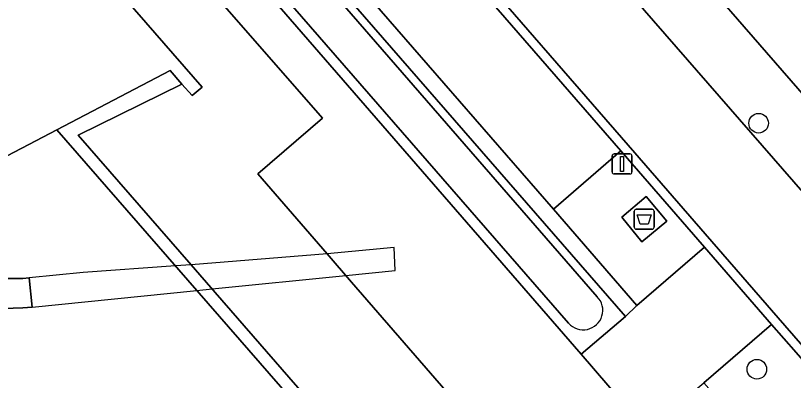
# Model space of a CAD drawing. Extents: x 155887 to 156869, y 383880 to 384678.
# Drawn here: x 156275.97 to 156314.8, y 384049.47 to 384067.71 of the extents above; entities that cross this region are included whole.
import ezdxf

# ---------------------------------------------------------------- set-up
doc = ezdxf.new("R2010")
doc.units = 0
for name, color, linetype in [('IMGEO_Afval_apart_plaats', 7, 'Continuous'), ('IMGEO_Berm_groen', 7, 'Continuous'), ('IMGEO_Boom', 7, 'Continuous'), ('IMGEO_Dek', 7, 'Continuous'), ('IMGEO_Erf', 7, 'Continuous'), ('IMGEO_Greppel_droge_sloot', 7, 'Continuous'), ('IMGEO_Lichtmast', 7, 'Continuous'), ('IMGEO_Muur', 7, 'Continuous'), ('IMGEO_Pand', 7, 'Continuous'), ('IMGEO_Parkeervlak_open', 7, 'Continuous'), ('IMGEO_Rijbaan_lokaal_gesloten', 7, 'Continuous'), ('IMGEO_Rijbaan_lokaal_open', 7, 'Continuous'), ('IMGEO_Voetpad_gesloten', 7, 'Continuous'), ('IMGEO_Voetpad_op_trap', 7, 'Continuous'), ('IMGEO_Voetpad_open', 7, 'Continuous')]:
    doc.layers.add(name, color=color, linetype=linetype)

msp = doc.modelspace()

# ---------------------------------------------------------------- linework, layer by layer
at = {"layer": 'IMGEO_Afval_apart_plaats'}
for p, q in [((156306.957, 384058.033), (156307.747, 384058.033)), ((156307.747, 384058.033), (156306.957, 384058.033)), ((156306.857, 384057.133), (156306.857, 384057.933)), ((156306.857, 384057.933), (156306.857, 384057.133)), ((156307.847, 384057.933), (156307.847, 384057.133)), ((156307.847, 384057.133), (156307.847, 384057.933)), ((156307.747, 384057.033), (156306.957, 384057.033)), ((156306.957, 384057.033), (156307.747, 384057.033))]:
    msp.add_line(p, q, dxfattribs=at)
msp.add_lwpolyline([(156307, 384057.747), (156307.704, 384057.747), (156307.555, 384057.277), (156307.149, 384057.277), (156307, 384057.747)], dxfattribs=at)
for centre, start, end in [((156306.957, 384057.933), 90, 180), ((156306.957, 384057.933), 90, 180), ((156307.747, 384057.933), 0, 90), ((156307.747, 384057.933), 360, 90), ((156306.957, 384057.133), 180, 270), ((156306.957, 384057.133), 180, 270), ((156307.747, 384057.133), 270, 0), ((156307.747, 384057.133), 270, 0)]:
    msp.add_arc(centre, 0.1, start, end, dxfattribs=at)
at = {"layer": 'IMGEO_Berm_groen'}
msp.add_lwpolyline([(156277.086, 384086.398), (156274.92, 384084.542), (156304.211, 384050.794), (156306.425, 384052.676)], close=True, dxfattribs=at)
for points in [[(156277.889, 384084.887), (156305.009, 384053.659)], [(156303.575, 384052.333), (156276.584, 384083.402)]]:
    msp.add_lwpolyline(points, dxfattribs=at)
msp.add_arc((156304.307, 384052.98), 0.977, 221.4867, 44.0315, dxfattribs=at)
at = {"layer": 'IMGEO_Boom'}
for centre in [(156313.065, 384062.331), (156312.977, 384050.033)]:
    msp.add_circle(centre, 0.489, dxfattribs=at)
at = {"layer": 'IMGEO_Dek'}
msp.add_lwpolyline([(156276.642, 384054.607), (156276.789, 384053.144), (156285.018, 384053.971), (156285.779, 384054.048), (156292.456, 384054.719), (156294.917, 384054.966), (156294.867, 384056.117), (156291.525, 384055.794), (156284.731, 384055.254), (156283.95, 384055.198), (156279.341, 384054.867)], close=True, dxfattribs=at)
at = {"layer": 'IMGEO_Erf'}
msp.add_lwpolyline([(156324.054, 384062.007), (156319.833, 384066.866), (156315.703, 384071.62), (156311.582, 384076.364), (156307.454, 384081.116), (156303.325, 384085.868), (156299.197, 384090.621), (156295.068, 384095.373), (156290.762, 384100.33), (156286.679, 384096.691), (156319.938, 384058.416)], close=True, dxfattribs=at)
for points in [[(156299.309, 384046.811), (156292.746, 384054.384), (156291.525, 384055.794), (156288.058, 384059.795), (156291.285, 384062.581), (156279.774, 384075.773), (156277.17, 384073.469), (156285.277, 384064.138), (156284.786, 384063.716), (156284.274, 384064.281), (156279.098, 384061.741), (156284.731, 384055.254), (156285.936, 384053.867), (156295.178, 384043.225)], [(156294.72, 384042.825), (156278.03, 384061.999), (156256.833, 384050.902)], [(156253.789, 384046.184), (156258.588, 384049.482), (156262.988, 384051.68), (156266.837, 384053.029), (156270.587, 384054.028), (156273.886, 384054.577), (156276.336, 384054.577), (156276.642, 384054.607), (156276.789, 384053.144), (156276.326, 384053.098), (156273.378, 384053.011), (156271.04, 384052.699), (156267.307, 384051.623), (156263.463, 384050.043), (156260.322, 384048.399)]]:
    msp.add_lwpolyline(points, dxfattribs=at)
at = {"layer": 'IMGEO_Greppel_droge_sloot'}
for points in [[(156305.009, 384053.659), (156277.889, 384084.887)], [(156276.584, 384083.402), (156303.575, 384052.333)]]:
    msp.add_lwpolyline(points, dxfattribs=at)
msp.add_arc((156304.307, 384052.98), 0.977, 221.4867, 44.0315, dxfattribs=at)
at = {"layer": 'IMGEO_Lichtmast'}
for p, q in [((156305.85, 384060.793), (156306.64, 384060.793)), ((156306.64, 384060.793), (156305.85, 384060.793)), ((156305.75, 384059.893), (156305.75, 384060.693)), ((156305.75, 384060.693), (156305.75, 384059.893)), ((156306.74, 384060.693), (156306.74, 384059.893)), ((156306.74, 384059.893), (156306.74, 384060.693)), ((156306.64, 384059.793), (156305.85, 384059.793)), ((156305.85, 384059.793), (156306.64, 384059.793))]:
    msp.add_line(p, q, dxfattribs=at)
msp.add_lwpolyline([(156306.17, 384060.668), (156306.32, 384060.668), (156306.32, 384059.918), (156306.17, 384059.918), (156306.17, 384060.668)], dxfattribs=at)
for centre, start, end in [((156305.85, 384060.693), 90, 180), ((156305.85, 384060.693), 90, 180), ((156306.64, 384060.693), 0, 90), ((156306.64, 384060.693), 360, 90), ((156305.85, 384059.893), 180, 270), ((156305.85, 384059.893), 180, 270), ((156306.64, 384059.893), 270, 0), ((156306.64, 384059.893), 270, 0)]:
    msp.add_arc(centre, 0.1, start, end, dxfattribs=at)
at = {"layer": 'IMGEO_Muur'}
msp.add_lwpolyline([(156285.936, 384053.867), (156284.731, 384055.254), (156279.098, 384061.741), (156284.274, 384064.281), (156283.684, 384064.959), (156278.03, 384061.999), (156294.72, 384042.825), (156295.178, 384043.225)], close=True, dxfattribs=at)
at = {"layer": 'IMGEO_Pand'}
msp.add_lwpolyline([(156256.833, 384050.902), (156278.03, 384061.999), (156283.684, 384064.959), (156284.274, 384064.281), (156284.786, 384063.716), (156285.277, 384064.138), (156277.17, 384073.469), (156276.904, 384073.775), (156276.253, 384073.21), (156276.764, 384072.621), (156276.399, 384072.304), (156271.563, 384077.878)], dxfattribs=at)
at = {"layer": 'IMGEO_Parkeervlak_open'}
for points in [[(156289.03, 384080.704), (156280.05, 384090.968), (156276.712, 384088.043), (156285.623, 384077.838), (156302.817, 384058.029), (156306.19, 384060.953)], [(156333.649, 384022.524), (156336.989, 384025.442), (156314.932, 384050.866), (156313.707, 384052.278), (156310.33, 384049.351), (156311.573, 384047.941)]]:
    msp.add_lwpolyline(points, close=True, dxfattribs=at)
at = {"layer": 'IMGEO_Rijbaan_lokaal_gesloten'}
msp.add_lwpolyline([(156317.543, 384056.292), (156284.205, 384094.584), (156280.427, 384091.296), (156283.957, 384087.246), (156289.413, 384080.986), (156306.544, 384061.236), (156310.724, 384056.416), (156314.044, 384052.599), (156341.332, 384021.196), (156345.148, 384016.792), (156359.753, 384000), (156367.328, 383991.29), (156368.7, 383989.651), (156369.329, 383988.906)], dxfattribs=at)
at = {"layer": 'IMGEO_Rijbaan_lokaal_open'}
for points in [[(156280.427, 384091.296), (156280.05, 384090.968), (156289.03, 384080.704), (156306.19, 384060.953), (156310.356, 384056.143), (156313.707, 384052.278), (156314.932, 384050.866), (156336.989, 384025.442)], [(156369.329, 383988.906), (156368.7, 383989.651), (156367.328, 383991.29), (156359.753, 384000), (156345.148, 384016.792), (156341.332, 384021.196), (156314.044, 384052.599), (156310.724, 384056.416), (156306.544, 384061.236), (156289.413, 384080.986), (156283.957, 384087.246), (156280.427, 384091.296)]]:
    msp.add_lwpolyline(points, dxfattribs=at)
at = {"layer": 'IMGEO_Voetpad_gesloten'}
msp.add_lwpolyline([(156307.443, 384058.672), (156306.228, 384057.635), (156307.238, 384056.396), (156308.486, 384057.43)], close=True, dxfattribs=at)
msp.add_lwpolyline([(156260.322, 384048.399), (156263.463, 384050.043), (156267.307, 384051.623), (156271.04, 384052.699), (156273.378, 384053.011), (156276.326, 384053.098), (156276.789, 384053.144), (156276.642, 384054.607), (156276.336, 384054.577), (156273.886, 384054.577), (156270.587, 384054.028), (156266.837, 384053.029), (156262.988, 384051.68), (156258.588, 384049.482), (156253.789, 384046.184)], dxfattribs=at)
at = {"layer": 'IMGEO_Voetpad_op_trap'}
msp.add_lwpolyline([(156276.642, 384054.607), (156276.789, 384053.144), (156285.018, 384053.971), (156285.779, 384054.048), (156292.456, 384054.719), (156294.917, 384054.966), (156294.867, 384056.117), (156291.525, 384055.794), (156284.731, 384055.254), (156283.95, 384055.198), (156279.341, 384054.867)], close=True, dxfattribs=at)
at = {"layer": 'IMGEO_Voetpad_open'}
for points in [[(156286.679, 384096.691), (156286.027, 384097.441), (156283.541, 384095.347), (156284.205, 384094.584), (156317.543, 384056.292), (156317.873, 384056.614)], [(156323.169, 384054.713), (156320.966, 384057.246), (156319.938, 384058.416), (156286.679, 384096.691)], [(156307.48, 384046.967), (156304.211, 384050.794), (156274.92, 384084.542), (156273.953, 384085.664), (156273.092, 384086.615), (156271.299, 384085.055), (156271.983, 384084.296), (156268.833, 384081.577), (156269.034, 384081.375), (156271.154, 384079.254), (156271.41, 384079.469), (156271.716, 384079.723), (156276.904, 384073.775), (156277.17, 384073.469), (156279.774, 384075.773), (156291.285, 384062.581), (156288.058, 384059.795), (156291.525, 384055.794), (156292.746, 384054.384), (156299.309, 384046.811)]]:
    msp.add_lwpolyline(points, dxfattribs=at)
for points in [[(156302.817, 384058.029), (156285.623, 384077.838), (156276.712, 384088.043), (156273.953, 384085.664), (156274.92, 384084.542), (156277.086, 384086.398), (156306.425, 384052.676), (156306.981, 384053.222)], [(156306.19, 384060.953), (156302.817, 384058.029), (156306.981, 384053.222), (156310.356, 384056.143)], [(156307.443, 384058.672), (156308.486, 384057.43), (156307.238, 384056.396), (156306.228, 384057.635)], [(156313.707, 384052.278), (156310.356, 384056.143), (156306.981, 384053.222), (156306.425, 384052.676), (156304.211, 384050.794), (156307.48, 384046.967), (156309.711, 384048.832), (156310.33, 384049.351)]]:
    msp.add_lwpolyline(points, close=True, dxfattribs=at)

doc.saveas('drawing.dxf')
